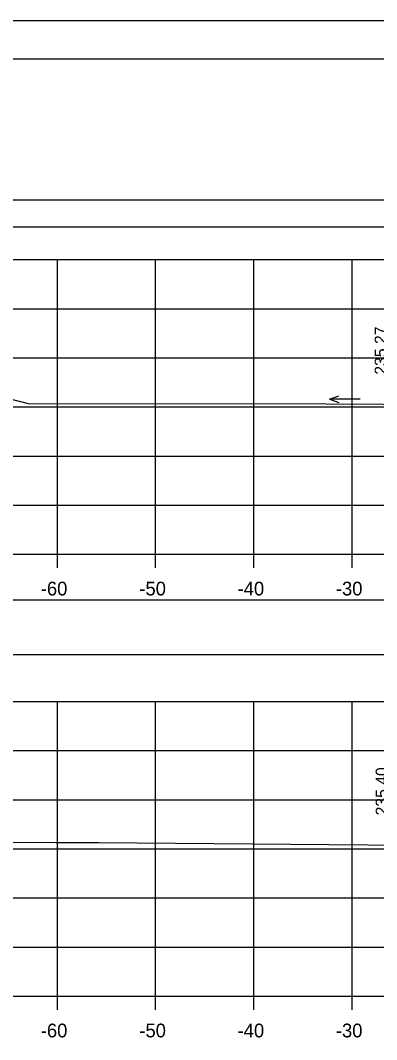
# Model space of a CAD drawing. Extents: x 1369627 to 1374022, y 380035 to 398173.
# Drawn here: x 1372034.8 to 1372071, y 391241.9 to 391345.7 of the extents above; entities that cross this region are included whole.
import ezdxf

# ---------------------------------------------------------------- set-up
doc = ezdxf.new("R2010")
doc.units = 0
for name, color, linetype in [('Default', 7, 'Continuous'), ('R_Axis', 7, 'Continuous'), ('R_Axis Annot', 7, 'Continuous'), ('R_Border', 7, 'Continuous'), ('R_Exist Surface', 7, 'Continuous'), ('R_Grid', 7, 'Continuous'), ('R_No Plot', 7, 'Continuous'), ('R_Water Annot', 7, 'Continuous'), ('R_Xsect Elev', 7, 'Continuous')]:
    doc.layers.add(name, color=color, linetype=linetype)

msp = doc.modelspace()

# ---------------------------------------------------------------- linework, layer by layer
at = {"layer": 'Default'}
for points in [[(1371948.53, 391324.67), (1372248.53, 391324.67), (1372248.53, 391327.38), (1371948.53, 391327.38)], [(1371948.53, 391281.13), (1372248.53, 391281.13), (1372248.53, 391286.66), (1371948.53, 391286.66)]]:
    msp.add_lwpolyline(points, close=True, dxfattribs=at)
at = {"layer": 'R_Axis'}
for p, q in [((1371948.53, 391291.33), (1372248.53, 391291.33)), ((1372038.53, 391289.93), (1372038.53, 391291.33)), ((1372048.53, 391289.93), (1372048.53, 391291.33)), ((1372058.53, 391289.93), (1372058.53, 391291.33)), ((1372068.53, 391289.93), (1372068.53, 391291.33)), ((1371948.53, 391246.33), (1372248.53, 391246.33)), ((1372038.53, 391244.93), (1372038.53, 391246.33)), ((1372048.53, 391244.93), (1372048.53, 391246.33)), ((1372058.53, 391244.93), (1372058.53, 391246.33)), ((1372068.53, 391244.93), (1372068.53, 391246.33))]:
    msp.add_line(p, q, dxfattribs=at)
at = {"layer": 'R_Border'}
msp.add_line((1371940.53, 391341.79), (1372256.71, 391341.79), dxfattribs=at)
at = {"layer": 'R_Exist Surface'}
for points in [[(1372033.6, 391307.2), (1372035.55, 391306.69), (1372065.88, 391306.65), (1372077.41, 391306.56)], [(1372031.7, 391262), (1372038.36, 391261.97), (1372042.74, 391261.97), (1372077.94, 391261.68)]]:
    msp.add_lwpolyline(points, dxfattribs=at)
at = {"layer": 'R_Grid'}
for p, q in [((1371948.53, 391321.33), (1372248.53, 391321.33)), ((1372038.53, 391291.33), (1372038.53, 391321.33)), ((1372048.53, 391291.33), (1372048.53, 391321.33)), ((1372058.53, 391291.33), (1372058.53, 391321.33)), ((1372068.53, 391291.33), (1372068.53, 391321.33)), ((1371948.53, 391316.33), (1372248.53, 391316.33)), ((1371948.53, 391311.33), (1372248.53, 391311.33)), ((1371948.53, 391306.33), (1372248.53, 391306.33)), ((1371948.53, 391301.33), (1372248.53, 391301.33)), ((1371948.53, 391296.33), (1372248.53, 391296.33)), ((1371948.53, 391291.33), (1372248.53, 391291.33)), ((1371948.53, 391276.33), (1372248.53, 391276.33)), ((1372038.53, 391246.33), (1372038.53, 391276.33)), ((1372048.53, 391246.33), (1372048.53, 391276.33)), ((1372058.53, 391246.33), (1372058.53, 391276.33)), ((1372068.53, 391246.33), (1372068.53, 391276.33)), ((1371948.53, 391271.33), (1372248.53, 391271.33)), ((1371948.53, 391266.33), (1372248.53, 391266.33)), ((1371948.53, 391261.33), (1372248.53, 391261.33)), ((1371948.53, 391256.33), (1372248.53, 391256.33)), ((1371948.53, 391251.33), (1372248.53, 391251.33)), ((1371948.53, 391246.33), (1372248.53, 391246.33))]:
    msp.add_line(p, q, dxfattribs=at)
at = {"layer": 'R_No Plot'}
msp.add_line((1371928.13, 391345.69), (1372261.46, 391345.69), dxfattribs=at)
for points in [[(1371928.12, 391345.69), (1372261.46, 391345.69), (1372261.46, 391132.35), (1371928.12, 391132.35)], [(1372174.45, 391341.79), (1372194.07, 391341.79), (1372194.07, 391331.91), (1372210.18, 391331.91), (1372233.38, 391331.91), (1372233.38, 391299.24), (1372256.59, 391299.24), (1372256.71, 391136.33), (1371940.53, 391136.33), (1371940.53, 391341.79)]]:
    msp.add_lwpolyline(points, close=True, dxfattribs=at)
at = {"layer": 'R_Water Annot'}
for p, q in [((1372066.21, 391307.12), (1372067.17, 391307.47)), ((1372069.35, 391307.12), (1372066.21, 391307.12)), ((1372066.21, 391307.12), (1372067.17, 391306.77))]:
    msp.add_line(p, q, dxfattribs=at)

# ---------------------------------------------------------------- texts
at = {"layer": 'R_Axis Annot'}
for s, p in [('-60', (1372036.84, 391287.13)), ('-50', (1372046.87, 391287.13)), ('-40', (1372056.87, 391287.13)), ('-30', (1372066.87, 391287.13)), ('-60', (1372036.84, 391242.13)), ('-50', (1372046.87, 391242.13)), ('-40', (1372056.87, 391242.13)), ('-30', (1372066.87, 391242.13))]:
    msp.add_text(s, height=1.4, dxfattribs=at).set_placement(p)
at = {"layer": 'R_Xsect Elev'}
for s, p in [('235.27', (1372072.02, 391309.61)), ('235.40', (1372072.12, 391264.73))]:
    msp.add_text(s, height=1.2, rotation=90, dxfattribs=at).set_placement(p)

doc.saveas('drawing.dxf')
